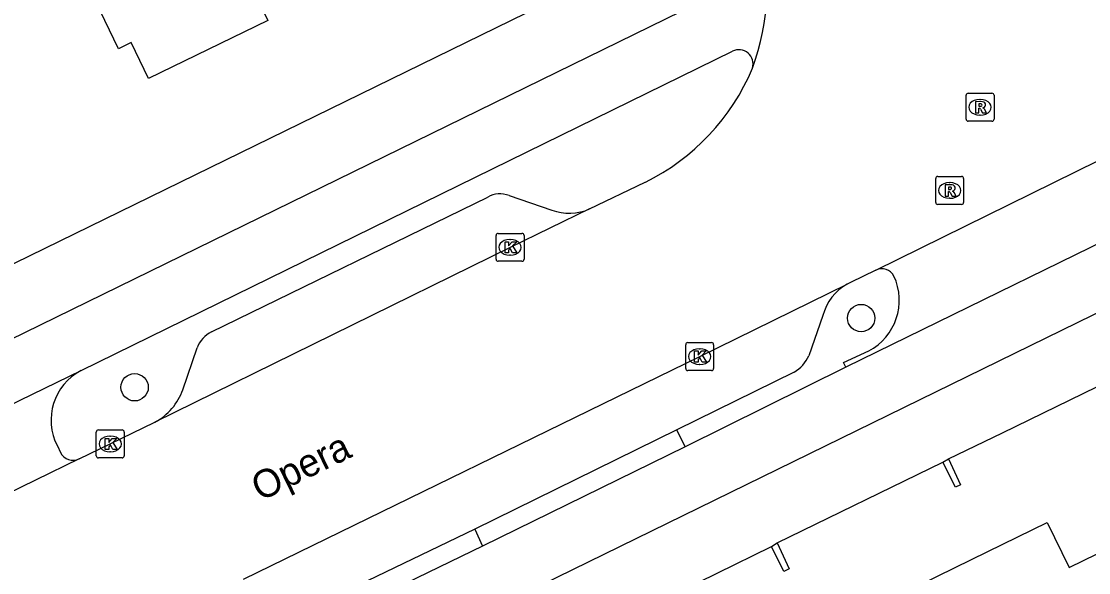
# Model space of a CAD drawing. Extents: x 160457 to 162082, y 388340 to 389736.
# Drawn here: x 161107.47 to 161145.69, y 389183.63 to 389203.36 of the extents above; entities that cross this region are included whole.
import ezdxf

# ---------------------------------------------------------------- set-up
doc = ezdxf.new("R2010")
doc.units = 0
for name, color, linetype in [('IMGEO_Boom', 7, 'Continuous'), ('IMGEO_Fietspad_gesloten', 7, 'Continuous'), ('IMGEO_Fietspad_open', 7, 'Continuous'), ('IMGEO_Kolk', 7, 'Continuous'), ('IMGEO_Openbare_ruimte_label', 7, 'Continuous'), ('IMGEO_Pand', 7, 'Continuous'), ('IMGEO_Parkeervlak_open', 7, 'Continuous'), ('IMGEO_Rijbaan_lokaal_gesloten', 7, 'Continuous'), ('IMGEO_Rioolput', 7, 'Continuous'), ('IMGEO_Verkeerseiland_open', 7, 'Continuous'), ('IMGEO_Voetpad_open', 7, 'Continuous')]:
    doc.layers.add(name, color=color, linetype=linetype)

msp = doc.modelspace()

# ---------------------------------------------------------------- linework, layer by layer
at = {"layer": 'IMGEO_Boom'}
for centre in [(161137.539, 389192.741), (161111.522, 389190.262)]:
    msp.add_circle(centre, 0.489, dxfattribs=at)
at = {"layer": 'IMGEO_Fietspad_gesloten'}
for points in [[(161117.048, 389178.763), (161178.061, 389208.627), (161262.585, 389250), (161277.058, 389257.084)], [(161132.774, 389204.546), (161021.386, 389150.057), (161000, 389139.59), (160954.879, 389117.505), (160945.498, 389112.928)], [(161109.605, 389190.857), (161132.932, 389202.288)], [(161149.589, 389197.132), (161136.986, 389190.977)], [(161103.882, 389188.08), (161109.605, 389190.857)], [(161136.986, 389190.977), (161131.242, 389188.128)], [(161131.242, 389188.128), (161123.983, 389184.575)], [(161123.983, 389184.575), (161115.76, 389180.592)]]:
    msp.add_lwpolyline(points, dxfattribs=at)
msp.add_arc((161133.161, 389201.835), 0.508, 342.8798, 116.8346, dxfattribs=at)
at = {"layer": 'IMGEO_Fietspad_open'}
for points in [[(161136.986, 389190.977), (161136.905, 389191.149), (161137.811, 389191.561)], [(161108.754, 389188.164), (161108.866, 389187.929)]]:
    msp.add_lwpolyline(points, dxfattribs=at)
for centre, radius, start, end in [((161138.279, 389194.015), 0.489, 27.6661, 115.5707), ((161136.848, 389193.377), 2.055, 297.9495, 24.8987), ((161110.526, 389189.085), 1.997, 117.4737, 207.4527), ((161109.32, 389188.162), 0.511, 207.1555, 294.3796)]:
    msp.add_arc(centre, radius, start, end, dxfattribs=at)
at = {"layer": 'IMGEO_Kolk'}
for p, q in [((161124.465, 389194.845), (161124.465, 389195.697)), ((161124.54, 389195.771), (161125.392, 389195.771)), ((161125.466, 389195.697), (161125.466, 389194.845)), ((161124.953, 389195.551), (161124.978, 389195.551)), ((161124.976, 389194.991), (161124.951, 389194.991)), ((161125.392, 389194.771), (161124.54, 389194.771)), ((161131.33, 389191.861), (161132.182, 389191.861)), ((161131.255, 389190.935), (161131.255, 389191.787)), ((161131.743, 389191.641), (161131.768, 389191.641)), ((161132.256, 389191.787), (161132.256, 389190.935)), ((161131.766, 389191.081), (161131.741, 389191.081)), ((161132.182, 389190.861), (161131.33, 389190.861)), ((161110.148, 389187.808), (161110.148, 389188.66)), ((161110.223, 389188.734), (161111.075, 389188.734)), ((161110.636, 389188.514), (161110.661, 389188.514)), ((161111.149, 389188.66), (161111.149, 389187.808)), ((161111.075, 389187.734), (161110.223, 389187.734)), ((161110.659, 389187.954), (161110.634, 389187.954))]:
    msp.add_line(p, q, dxfattribs=at)
for points in [[(161124.465, 389194.845), (161124.465, 389195.697)], [(161124.54, 389195.771), (161125.392, 389195.771)], [(161125.466, 389195.697), (161125.466, 389194.845)], [(161124.786, 389195.471), (161124.909, 389195.471), (161124.909, 389195.32), (161125.039, 389195.471), (161125.203, 389195.471), (161125.057, 389195.32), (161125.21, 389195.071), (161125.058, 389195.071), (161124.973, 389195.235), (161124.909, 389195.168), (161124.909, 389195.071), (161124.786, 389195.071), (161124.786, 389195.471)], [(161125.392, 389194.771), (161124.54, 389194.771)], [(161131.33, 389191.861), (161132.182, 389191.861)], [(161131.255, 389190.935), (161131.255, 389191.787)], [(161131.576, 389191.561), (161131.699, 389191.561), (161131.699, 389191.41), (161131.829, 389191.561), (161131.993, 389191.561), (161131.847, 389191.41), (161132, 389191.161), (161131.848, 389191.161), (161131.763, 389191.325), (161131.699, 389191.258), (161131.699, 389191.161), (161131.576, 389191.161), (161131.576, 389191.561)], [(161132.256, 389191.787), (161132.256, 389190.935)], [(161132.182, 389190.861), (161131.33, 389190.861)], [(161110.148, 389187.808), (161110.148, 389188.66)], [(161110.223, 389188.734), (161111.075, 389188.734)], [(161110.469, 389188.434), (161110.592, 389188.434), (161110.592, 389188.283), (161110.722, 389188.434), (161110.886, 389188.434), (161110.74, 389188.283), (161110.893, 389188.034), (161110.741, 389188.034), (161110.656, 389188.198), (161110.592, 389188.131), (161110.592, 389188.034), (161110.469, 389188.034), (161110.469, 389188.434)], [(161111.149, 389188.66), (161111.149, 389187.808)], [(161111.075, 389187.734), (161110.223, 389187.734)]]:
    msp.add_lwpolyline(points, dxfattribs=at)
for centre, start, end in [((161124.542, 389195.695), 91.552, 178.448), ((161124.542, 389195.695), 91.552, 178.448), ((161125.39, 389195.695), 1.552, 88.448), ((161125.39, 389195.695), 1.552, 88.448), ((161124.542, 389194.847), 181.552, 268.448), ((161124.542, 389194.847), 181.552, 268.448), ((161125.39, 389194.847), 271.552, 358.448), ((161125.39, 389194.847), 271.552, 358.448), ((161131.332, 389191.785), 91.552, 178.448), ((161131.332, 389191.785), 91.552, 178.448), ((161132.18, 389191.785), 1.552, 88.448), ((161132.18, 389191.785), 1.552, 88.448), ((161131.332, 389190.937), 181.552, 268.448), ((161131.332, 389190.937), 181.552, 268.448), ((161132.18, 389190.937), 271.552, 358.448), ((161132.18, 389190.937), 271.552, 358.448), ((161110.225, 389188.658), 91.552, 178.448), ((161110.225, 389188.658), 91.552, 178.448), ((161111.073, 389188.658), 1.552, 88.448), ((161111.073, 389188.658), 1.552, 88.448), ((161110.225, 389187.81), 181.552, 268.448), ((161110.225, 389187.81), 181.552, 268.448), ((161111.073, 389187.81), 271.552, 358.448), ((161111.073, 389187.81), 271.552, 358.448)]:
    msp.add_arc(centre, 0.0765, start, end, dxfattribs=at)
for centre, major_axis, ratio, start_param, end_param in [((161124.952, 389195.271), (-0.387, 0.002), 0.722429, 4.712389, 7.853982), ((161124.977, 389195.271), (-0.39, 0.002), 0.717154, 1.570796, 4.712389), ((161131.742, 389191.361), (-0.387, 0.002), 0.722429, 4.712389, 7.853982), ((161131.767, 389191.361), (-0.39, 0.002), 0.717154, 1.570796, 4.712389), ((161110.635, 389188.234), (-0.387, 0.002), 0.722429, 4.712389, 7.853982), ((161110.66, 389188.234), (-0.39, 0.002), 0.717154, 1.570796, 4.712389)]:
    msp.add_ellipse(centre, major_axis=major_axis, ratio=ratio, start_param=start_param, end_param=end_param, dxfattribs=at)
at = {"layer": 'IMGEO_Pand'}
for points in [[(161112.331, 389218.351), (161116.825, 389220.541), (161119.553, 389215.002), (161117.767, 389214.135), (161118.868, 389211.864), (161119.371, 389212.108), (161121.595, 389207.563), (161115.66, 389204.693), (161116.29, 389203.389), (161112.018, 389201.315), (161111.4, 389202.597), (161110.943, 389202.376), (161109.806, 389204.734), (161110.263, 389204.954), (161108.119, 389209.4), (161100.366, 389205.661), (161098.17, 389210.154), (161097.659, 389211.201), (161105.678, 389215.109), (161106.063, 389214.318), (161109.722, 389216.101), (161109.337, 389216.892), (161112.331, 389218.351)], [(161140.671, 389187.698), (161141.101, 389186.775), (161140.921, 389186.689), (161140.468, 389187.58)], [(161140.468, 389187.58), (161140.671, 389187.698)], [(161139.077, 389182.916), (161142.081, 389184.388), (161144.194, 389185.423), (161144.986, 389183.807), (161147.501, 389185.04), (161146.957, 389186.154), (161147.086, 389186.217)], [(161134.536, 389184.69), (161134.96, 389183.77), (161134.772, 389183.665), (161134.332, 389184.562)], [(161134.332, 389184.562), (161134.536, 389184.69)]]:
    msp.add_lwpolyline(points, dxfattribs=at)
at = {"layer": 'IMGEO_Parkeervlak_open'}
for points in [[(161114.277, 389192.242), (161124.165, 389197.072)], [(161124.928, 389197.125), (161126.458, 389196.598)], [(161136.168, 389192.826), (161135.668, 389191.392)], [(161113.246, 389190.176), (161113.763, 389191.679)], [(161135.134, 389190.808), (161130.941, 389188.735)], [(161130.941, 389188.735), (161123.706, 389185.182)], [(161123.706, 389185.182), (161119.217, 389183.019)]]:
    msp.add_lwpolyline(points, dxfattribs=at)
for centre, radius, start, end in [((161124.605, 389196.257), 0.926, 69.5733, 118.3738), ((161127.077, 389198.353), 1.861, 250.5627, 293.3232), ((161137.877, 389192.41), 1.758, 118.4086, 166.327), ((161114.725, 389191.317), 1.028, 115.8477, 159.3622), ((161134.497, 389191.927), 1.288, 299.6675, 335.4539), ((161111.282, 389190.856), 2.079, 297.797, 340.9109)]:
    msp.add_arc(centre, radius, start, end, dxfattribs=at)
at = {"layer": 'IMGEO_Rijbaan_lokaal_gesloten'}
for points in [[(161138.068, 389194.456), (161146.036, 389198.384)], [(161127.814, 389196.644), (161129.81, 389197.604)], [(161127.814, 389196.644), (161124.967, 389195.269), (161112.251, 389189.017)], [(161138.068, 389194.456), (161137.163, 389194.018), (161137.04, 389193.957)], [(161115.416, 389183.392), (161131.756, 389191.362), (161137.04, 389193.957)], [(161109.531, 389187.697), (161110.65, 389188.233), (161112.251, 389189.017)], [(161109.531, 389187.697), (161106.399, 389186.171)]]:
    msp.add_lwpolyline(points, dxfattribs=at)
for centre, radius, start, end in [((161125.626, 389204.663), 8.556, 339.6314, 15.1145), ((161126.28, 389204.767), 7.986, 296.2344, 337.2957)]:
    msp.add_arc(centre, radius, start, end, dxfattribs=at)
at = {"layer": 'IMGEO_Rioolput'}
for p, q in [((161141.295, 389199.859), (161141.295, 389200.711)), ((161141.37, 389200.785), (161142.222, 389200.785)), ((161142.296, 389200.711), (161142.296, 389199.859)), ((161141.783, 389200.565), (161141.808, 389200.565)), ((161141.806, 389200.005), (161141.781, 389200.005)), ((161142.222, 389199.785), (161141.37, 389199.785)), ((161140.207, 389196.88), (161140.207, 389197.732)), ((161140.282, 389197.806), (161141.134, 389197.806)), ((161140.695, 389197.586), (161140.72, 389197.586)), ((161141.208, 389197.732), (161141.208, 389196.88)), ((161141.134, 389196.806), (161140.282, 389196.806)), ((161140.718, 389197.026), (161140.693, 389197.026))]:
    msp.add_line(p, q, dxfattribs=at)
for points in [[(161141.295, 389199.859), (161141.295, 389200.711)], [(161141.37, 389200.785), (161142.222, 389200.785)], [(161142.296, 389200.711), (161142.296, 389199.859)], [(161141.884, 389200.483), (161141.632, 389200.485), (161141.632, 389200.085)], [(161141.632, 389200.085), (161141.756, 389200.085), (161141.756, 389200.247), (161141.767, 389200.247)], [(161141.81, 389200.404), (161141.756, 389200.404), (161141.756, 389200.323)], [(161141.756, 389200.323), (161141.808, 389200.323)], [(161141.814, 389200.218), (161141.885, 389200.085), (161142.025, 389200.085), (161141.96, 389200.211)], [(161142.222, 389199.785), (161141.37, 389199.785)], [(161140.207, 389196.88), (161140.207, 389197.732)], [(161140.282, 389197.806), (161141.134, 389197.806)], [(161141.208, 389197.732), (161141.208, 389196.88)], [(161140.796, 389197.504), (161140.544, 389197.506), (161140.544, 389197.106)], [(161140.544, 389197.106), (161140.668, 389197.106), (161140.668, 389197.268), (161140.679, 389197.268)], [(161140.722, 389197.425), (161140.668, 389197.425), (161140.668, 389197.344)], [(161140.668, 389197.344), (161140.72, 389197.344)], [(161140.726, 389197.239), (161140.797, 389197.106), (161140.937, 389197.106), (161140.872, 389197.232)], [(161141.134, 389196.806), (161140.282, 389196.806)]]:
    msp.add_lwpolyline(points, dxfattribs=at)
for centre, radius, start, end in [((161141.372, 389200.709), 0.0765, 91.552, 178.448), ((161141.372, 389200.709), 0.0765, 91.552, 178.448), ((161142.22, 389200.709), 0.0765, 1.552, 88.448), ((161142.22, 389200.709), 0.0765, 1.552, 88.448), ((161141.766, 389200.194), 0.0533, 26.0293, 88.6989), ((161141.792, 389200.512), 0.19, 274.7715, 282.9687), ((161141.816, 389200.308), 0.0964, 77.0061, 93.1865), ((161141.83, 389200.365), 0.0378, 276.6634, 79.6772), ((161141.883, 389200.373), 0.109, 350.3612, 89.416), ((161141.881, 389200.373), 0.112, 277.5842, 350.9817), ((161141.865, 389200.158), 0.108, 29.5134, 73.7905), ((161141.372, 389199.861), 0.0765, 181.552, 268.448), ((161141.372, 389199.861), 0.0765, 181.552, 268.448), ((161142.22, 389199.861), 0.0765, 271.552, 358.448), ((161142.22, 389199.861), 0.0765, 271.552, 358.448), ((161140.284, 389197.73), 0.0765, 91.552, 178.448), ((161140.284, 389197.73), 0.0765, 91.552, 178.448), ((161141.132, 389197.73), 0.0765, 1.552, 88.448), ((161141.132, 389197.73), 0.0765, 1.552, 88.448), ((161140.678, 389197.215), 0.0533, 26.0293, 88.6989), ((161140.704, 389197.533), 0.19, 274.7715, 282.9687), ((161140.728, 389197.329), 0.0964, 77.0061, 93.1865), ((161140.742, 389197.386), 0.0378, 276.6634, 79.6772), ((161140.795, 389197.394), 0.109, 350.3612, 89.416), ((161140.793, 389197.394), 0.112, 277.5842, 350.9817), ((161140.777, 389197.179), 0.108, 29.5134, 73.7905), ((161140.284, 389196.882), 0.0765, 181.552, 268.448), ((161140.284, 389196.882), 0.0765, 181.552, 268.448), ((161141.132, 389196.882), 0.0765, 271.552, 358.448), ((161141.132, 389196.882), 0.0765, 271.552, 358.448)]:
    msp.add_arc(centre, radius, start, end, dxfattribs=at)
for centre, major_axis, ratio, start_param, end_param in [((161141.782, 389200.285), (-0.387, 0.002), 0.722429, 4.712389, 7.853982), ((161141.807, 389200.285), (-0.39, 0.002), 0.717154, 1.570796, 4.712389), ((161140.694, 389197.306), (-0.387, 0.002), 0.722429, 4.712389, 7.853982), ((161140.719, 389197.306), (-0.39, 0.002), 0.717154, 1.570796, 4.712389)]:
    msp.add_ellipse(centre, major_axis=major_axis, ratio=ratio, start_param=start_param, end_param=end_param, dxfattribs=at)
at = {"layer": 'IMGEO_Verkeerseiland_open'}
for points in [[(161131.242, 389188.128), (161130.941, 389188.735)], [(161123.706, 389185.182), (161123.983, 389184.575)]]:
    msp.add_lwpolyline(points, dxfattribs=at)
at = {"layer": 'IMGEO_Voetpad_open'}
for points in [[(161103.983, 389193.135), (161128.237, 389204.982)], [(161140.671, 389187.698), (161142.602, 389188.636), (161147.916, 389191.218), (161149.871, 389192.168)], [(161134.536, 389184.69), (161140.468, 389187.58)], [(161125.164, 389180.066), (161127.077, 389181.004), (161132.387, 389183.609), (161134.332, 389184.562)]]:
    msp.add_lwpolyline(points, dxfattribs=at)

# ---------------------------------------------------------------- texts
at = {"layer": 'IMGEO_Openbare_ruimte_label'}
msp.add_text('Opera', height=1, rotation=25.9757, dxfattribs=at).set_placement((161116.018, 389186.166))

doc.saveas('drawing.dxf')
